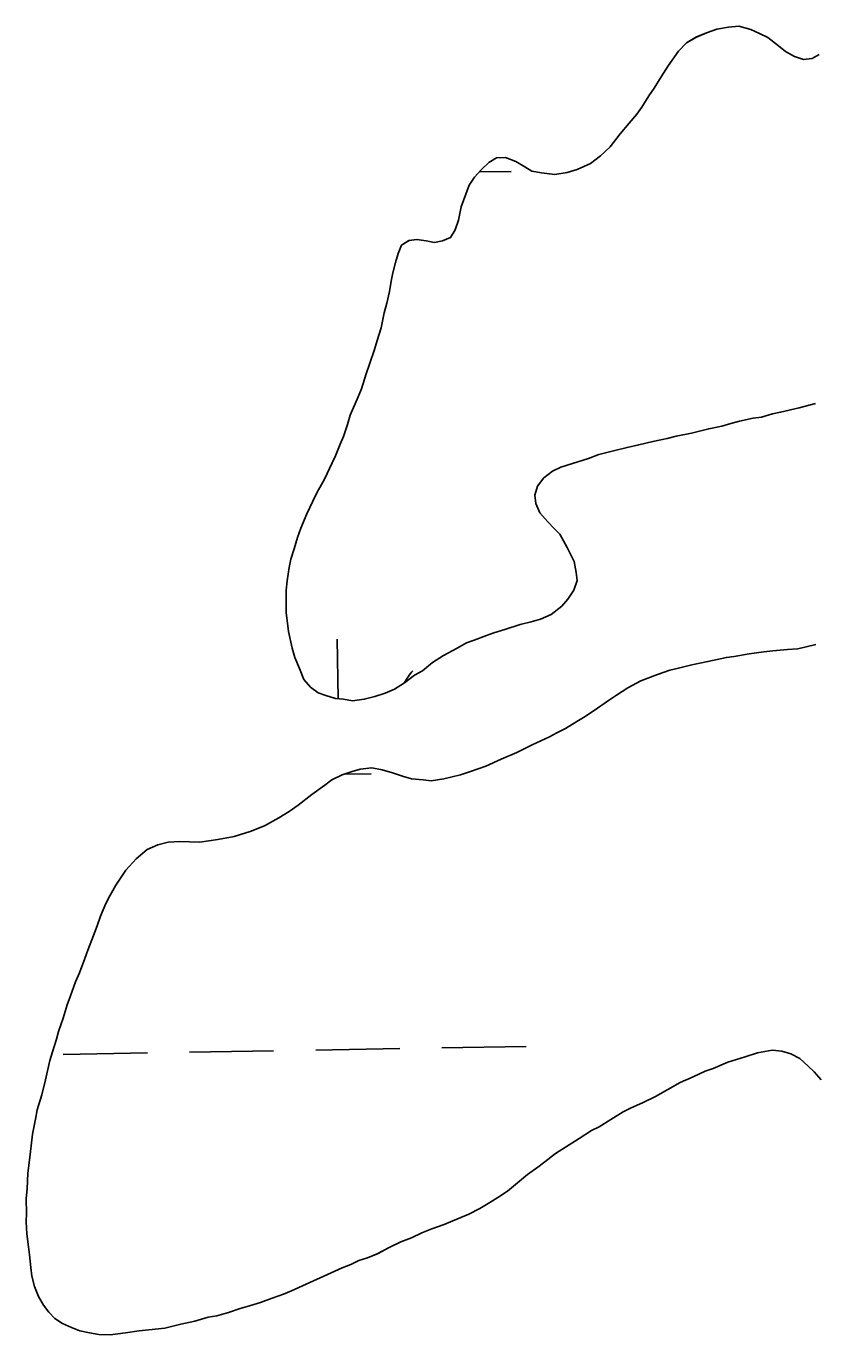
# Model space of a CAD drawing. Extents: x 3887375 to 3925618, y 296674 to 322633.
# Drawn here: x 3898822.8 to 3899122.8, y 317713.9 to 318211.3 of the extents above; entities that cross this region are included whole.
import ezdxf

# ---------------------------------------------------------------- set-up
doc = ezdxf.new("R2010")
doc.units = 0
doc.layers.add('V-TOPO-SHOR', color=7, linetype='Continuous')
doc.layers.add('V-WETL-SWMP', color=7, linetype='Continuous')

msp = doc.modelspace()

# ---------------------------------------------------------------- linework, layer by layer
at = {"layer": 'V-TOPO-SHOR'}
for points in [[(3898964.33, 318124.93), (3898965.6, 318128.13), (3898968.43, 318129.89), (3898971.46, 318130.26), (3898974.92, 318129.68), (3898978.14, 318129.11), (3898981.18, 318129.71), (3898984.23, 318131), (3898985.95, 318133.96), (3898987.23, 318137.62), (3898988.32, 318142.69), (3898990.1, 318147.5), (3898991.37, 318150.93), (3898993.32, 318153.88), (3898995.96, 318156.81), (3898998.83, 318159.5), (3899001.67, 318161.26), (3899005.15, 318161.38), (3899009.04, 318159.86), (3899012.45, 318157.89), (3899015.18, 318156.18), (3899018.86, 318155.6), (3899023.94, 318154.97), (3899028.6, 318155.75), (3899032.35, 318156.79), (3899037.52, 318159.17), (3899041.32, 318162.06), (3899044.91, 318165.42), (3899048.78, 318170.39), (3899052.15, 318174.45), (3899055.05, 318177.83), (3899056.99, 318180.55), (3899059.68, 318184.87), (3899061.63, 318187.82), (3899064.31, 318192.14), (3899067, 318196.22), (3899070.89, 318201.89), (3899074, 318205.03), (3899077.78, 318207.23), (3899082.01, 318208.94), (3899085.53, 318210.22), (3899089.96, 318211), (3899093.91, 318211.34), (3899098.5, 318210.03), (3899101.7, 318208.53), (3899104.9, 318207.04), (3899108.96, 318203.9), (3899111.67, 318201.72), (3899115.08, 318199.76), (3899118.53, 318198.72), (3899121.78, 318199.08), (3899124.38, 318200.61)], [(3898926.77, 317967.16), (3898925.05, 317971.39), (3898924.01, 317974.9), (3898922.59, 317981.2), (3898921.66, 317988.42), (3898921.78, 317991.89), (3898921.71, 317996.99), (3898922.06, 318000.45), (3898922.92, 318005.53), (3898923.48, 318008.75), (3898924.77, 318012.65), (3898926.07, 318017.01), (3898927.34, 318020.45), (3898929.6, 318025.94), (3898931.85, 318030.73), (3898933.34, 318033.92), (3898936.29, 318039.16), (3898939.27, 318045.32), (3898940.52, 318048.06), (3898942.28, 318052.41), (3898943.54, 318055.38), (3898945.08, 318059.96), (3898946.12, 318063.41), (3898949.13, 318070.49), (3898950.38, 318073.47), (3898952.19, 318079.2), (3898953.47, 318082.87), (3898955.27, 318088.37), (3898956.31, 318091.81), (3898957.85, 318096.63), (3898958.97, 318102.39), (3898960.02, 318106.06), (3898961.08, 318110.43), (3898961.67, 318114.35), (3898962.24, 318117.58), (3898963.3, 318121.48), (3898964.33, 318124.93)], [(3899123.09, 318067.86), (3899116.78, 318066.21), (3899109.77, 318064.58), (3899106.74, 318063.99), (3899102.53, 318062.73), (3899099.27, 318062.38), (3899094.13, 318061.15), (3899090.86, 318060.33), (3899087.35, 318059.29), (3899082.45, 318058.29), (3899075.91, 318056.64), (3899070.08, 318055.44), (3899066.57, 318054.63), (3899061.21, 318053.41), (3899055.83, 318052.2), (3899051.4, 318051.18), (3899046.26, 318049.96), (3899040.65, 318048.52), (3899036.66, 318047.03), (3899030.58, 318045.14), (3899026.12, 318043.66), (3899023.06, 318042.14), (3899019.74, 318039.69), (3899017.32, 318036.53), (3899016.28, 318033.09), (3899016.64, 318029.83), (3899018.15, 318026.3), (3899021.28, 318022.96), (3899023.52, 318020.57), (3899025.76, 318018.18), (3899028.61, 318013.22), (3899031.22, 318007.8), (3899032.01, 318003.61), (3899032.38, 318000.58), (3899031.1, 317996.91), (3899028.9, 317993.51), (3899026.5, 317990.81), (3899022.45, 317987.69), (3899018.46, 317985.97), (3899014.95, 317984.92), (3899010.74, 317983.9), (3899004.89, 317982.01), (3899000.68, 317980.75), (3898997.86, 317979.69), (3898993.17, 317977.98), (3898990.35, 317976.92), (3898986.81, 317974.95), (3898981.62, 317972.1), (3898977.37, 317969.46), (3898973.56, 317966.34), (3898970.49, 317964.58), (3898966.68, 317961.69), (3898962.9, 317959.27), (3898959.37, 317957.76), (3898955.39, 317956.5), (3898951.42, 317955.47), (3898947, 317954.91), (3898943.54, 317955.49), (3898940.54, 317955.82), (3898936.86, 317956.87), (3898933.88, 317957.89), (3898930.94, 317960.07), (3898928.49, 317962.93), (3898926.77, 317967.16)], [(3899038.88, 317951.24), (3899044.34, 317955), (3899047.41, 317956.99), (3899051.68, 317959.86), (3899056.63, 317962.48), (3899062.96, 317964.83), (3899067.66, 317966.53), (3899070.93, 317967.35), (3899076.06, 317968.57), (3899082.13, 317969.77), (3899089.13, 317971.39), (3899092.16, 317971.76), (3899097.75, 317972.73), (3899103.34, 317973.48), (3899106.83, 317973.83), (3899112.41, 317974.35), (3899116.35, 317974.68), (3899123.13, 317976.32)], [(3898923.73, 317730.64), (3898920.67, 317729.35), (3898916.45, 317727.86), (3898911.99, 317726.15), (3898907.78, 317724.9), (3898904.27, 317723.85), (3898899.82, 317722.38), (3898895.38, 317721.13), (3898892.11, 317720.54), (3898886.97, 317719.08), (3898881.6, 317717.87), (3898875.52, 317716.44), (3898869.48, 317715.71), (3898865.76, 317715.37), (3898860.63, 317714.61), (3898854.81, 317713.87), (3898850.42, 317714.01), (3898846.96, 317714.59), (3898843.28, 317715.4), (3898840.07, 317716.66), (3898836.65, 317718.17), (3898833.7, 317720.12), (3898831.46, 317722.51), (3898829.46, 317725.12), (3898827.48, 317728.43), (3898825.98, 317732.19), (3898824.95, 317736.16), (3898824.59, 317739.42), (3898824.05, 317744.3), (3898823.69, 317747.33), (3898823.15, 317752.21), (3898822.84, 317756.85), (3898822.94, 317760.1), (3898822.89, 317765.66), (3898823.24, 317769.36), (3898823.44, 317775.38), (3898824.03, 317779.3), (3898824.7, 317785.77), (3898825.31, 317790.15), (3898826.42, 317795.91), (3898827, 317799.36), (3898828.81, 317805.1), (3898830.15, 317810.85), (3898831.78, 317818.21), (3898832.81, 317821.42), (3898834.36, 317826.24), (3898835.15, 317829.23), (3898836.94, 317834.27), (3898838.49, 317839.32), (3898839.76, 317842.75), (3898841.56, 317848.02), (3898843.06, 317851.45), (3898845.09, 317856.95), (3898846.35, 317860.15), (3898848.39, 317865.65), (3898849.89, 317869.31), (3898851.17, 317872.97), (3898853.18, 317877.77), (3898854.67, 317880.74), (3898856.89, 317884.84), (3898860.78, 317890.51), (3898864.62, 317894.78), (3898868.91, 317898.35), (3898872.91, 317900.08), (3898876.88, 317901.11), (3898881.3, 317901.43), (3898885, 317901.31), (3898888.94, 317901.18), (3898895.69, 317902.12), (3898901.98, 317903.31), (3898908.07, 317905.19), (3898913.47, 317907.34), (3898918.9, 317910.4), (3898922.92, 317912.82), (3898926.24, 317915.27), (3898931.47, 317919.27), (3898936.45, 317922.81), (3898939.07, 317924.81), (3898943.07, 317926.77), (3898946.82, 317928.04), (3898949.86, 317928.87), (3898954.28, 317929.42), (3898958.19, 317928.6), (3898962.1, 317927.54), (3898966, 317926.26), (3898969.44, 317925.22), (3898973.83, 317924.84), (3898976.83, 317924.52), (3898981.73, 317925.28), (3898988.03, 317926.7), (3898991.78, 317927.97), (3898997.64, 317930.1), (3899003.52, 317932.69), (3899009.4, 317935.28), (3899015.28, 317938.1), (3899021.87, 317941.13), (3899024.7, 317942.66), (3899028, 317944.41), (3899032.26, 317947.05), (3899034.86, 317948.59), (3899038.88, 317951.24)], [(3899125.17, 317810.78), (3899122.49, 317813.88), (3899120.24, 317816.03), (3899117.09, 317818.92), (3899113.67, 317820.65), (3899110.23, 317821.69), (3899106.54, 317822.04), (3899100.94, 317821.06), (3899096.26, 317819.59), (3899089.7, 317817.49), (3899084.06, 317815.12), (3899081.02, 317814.06), (3899076.54, 317811.89), (3899071.6, 317809.73), (3899066.88, 317807.1), (3899062.16, 317804.48), (3899057.22, 317802.09), (3899052.98, 317800.14), (3899049.92, 317798.62), (3899045.19, 317795.76), (3899040.7, 317792.89), (3899037.87, 317791.59), (3899033.14, 317788.5), (3899027.93, 317785.19), (3899024.15, 317782.77), (3899020.1, 317779.65), (3899017.49, 317777.65), (3899013.46, 317774.77), (3899009.65, 317771.65), (3899005.84, 317768.53), (3899002.28, 317766.1), (3898999.21, 317764.11), (3898995.43, 317761.92), (3898991.19, 317759.73), (3898988.13, 317758.44), (3898985.07, 317757.15), (3898981.79, 317755.87), (3898977.1, 317754.17), (3898973.34, 317752.67), (3898969.34, 317750.71), (3898965.35, 317749.22), (3898960.88, 317747.04), (3898956.39, 317744.64), (3898952.64, 317743.14), (3898949.36, 317742.09), (3898946.3, 317740.57), (3898943.01, 317739.28), (3898923.73, 317730.64)]]:
    msp.add_lwpolyline(points, dxfattribs=at)
at = {"layer": 'V-WETL-SWMP'}
for p, q in [((3898995.15, 318155.91), (3899007.24, 318156.12)), ((3898941.51, 317955.71), (3898941.12, 317978.35)), ((3898943.63, 317926.96), (3898954, 317927.14)), ((3898884.96, 317821.3), (3898916.96, 317821.85)), ((3898932.96, 317822.12), (3898964.95, 317822.67)), ((3898980.95, 317822.94), (3899012.94, 317823.49)), ((3898836.97, 317820.47), (3898868.97, 317821.02))]:
    msp.add_line(p, q, dxfattribs=at)
for points in [[(3898926.77, 317967.16), (3898925.05, 317971.39), (3898924.01, 317974.9), (3898922.59, 317981.2), (3898921.66, 317988.42), (3898921.78, 317991.89), (3898921.71, 317996.99), (3898922.06, 318000.46), (3898922.92, 318005.53), (3898923.48, 318008.75), (3898924.77, 318012.65), (3898926.07, 318017.01), (3898927.34, 318020.45), (3898929.6, 318025.93), (3898931.84, 318030.73), (3898933.34, 318033.92), (3898936.29, 318039.16), (3898939.27, 318045.32), (3898940.52, 318048.06), (3898942.28, 318052.41), (3898943.54, 318055.38), (3898945.08, 318059.96), (3898946.12, 318063.41), (3898949.13, 318070.49), (3898950.38, 318073.47), (3898952.19, 318079.2), (3898953.47, 318082.87), (3898955.27, 318088.37), (3898956.31, 318091.81), (3898957.85, 318096.63), (3898958.97, 318102.39), (3898960.01, 318106.06), (3898961.08, 318110.43), (3898961.67, 318114.35), (3898962.24, 318117.58), (3898963.3, 318121.48), (3898964.33, 318124.93), (3898965.6, 318128.13), (3898968.44, 318129.89), (3898971.46, 318130.26), (3898974.92, 318129.68), (3898978.14, 318129.11), (3898981.18, 318129.71), (3898984.23, 318131), (3898985.95, 318133.96), (3898987.23, 318137.62), (3898988.32, 318142.69), (3898990.1, 318147.5), (3898991.37, 318150.93), (3898993.32, 318153.88), (3898995.96, 318156.81), (3898998.83, 318159.5), (3899001.67, 318161.26), (3899005.15, 318161.38), (3899009.04, 318159.86), (3899012.45, 318157.9), (3899015.18, 318156.18), (3899018.87, 318155.6), (3899023.94, 318154.97), (3899028.6, 318155.75), (3899032.35, 318156.79), (3899037.52, 318159.17), (3899041.32, 318162.06), (3899044.91, 318165.42), (3899048.78, 318170.39), (3899052.16, 318174.45), (3899055.05, 318177.83), (3899056.99, 318180.55), (3899059.68, 318184.87), (3899061.63, 318187.82), (3899064.32, 318192.13), (3899067, 318196.22), (3899070.89, 318201.89), (3899074, 318205.03), (3899077.78, 318207.22), (3899082.01, 318208.94), (3899085.53, 318210.22), (3899089.96, 318211), (3899093.91, 318211.34), (3899098.5, 318210.03), (3899101.7, 318208.53), (3899104.89, 318207.04), (3899108.96, 318203.9), (3899111.67, 318201.72), (3899115.09, 318199.76), (3899118.53, 318198.72), (3899121.79, 318199.08), (3899124.38, 318200.61)], [(3899123.09, 318067.86), (3899116.78, 318066.21), (3899109.77, 318064.58), (3899106.74, 318063.99), (3899102.53, 318062.73), (3899099.27, 318062.38), (3899094.13, 318061.15), (3899090.86, 318060.33), (3899087.35, 318059.29), (3899082.45, 318058.29), (3899075.91, 318056.64), (3899070.08, 318055.44), (3899066.57, 318054.63), (3899061.21, 318053.41), (3899055.83, 318052.2), (3899051.4, 318051.18), (3899046.26, 318049.96), (3899040.65, 318048.52), (3899036.66, 318047.03), (3899030.58, 318045.14), (3899026.12, 318043.66), (3899023.06, 318042.14), (3899019.74, 318039.7), (3899017.32, 318036.53), (3899016.28, 318033.09), (3899016.64, 318029.83), (3899018.15, 318026.3), (3899021.28, 318022.96), (3899023.52, 318020.57), (3899025.76, 318018.18), (3899028.61, 318013.22), (3899031.22, 318007.8), (3899032.01, 318003.61), (3899032.37, 318000.58), (3899031.1, 317996.92), (3899028.9, 317993.51), (3899026.5, 317990.81), (3899022.45, 317987.69), (3899018.46, 317985.97), (3899014.95, 317984.92)], [(3899014.95, 317984.92), (3899010.74, 317983.9), (3899004.89, 317982.01), (3899000.68, 317980.75), (3898997.86, 317979.69), (3898993.17, 317977.98), (3898990.35, 317976.92), (3898986.81, 317974.95), (3898981.62, 317972.1), (3898977.37, 317969.46), (3898973.56, 317966.34), (3898970.49, 317964.58), (3898966.68, 317961.69), (3898962.9, 317959.27), (3898959.37, 317957.76), (3898955.39, 317956.5), (3898951.42, 317955.47), (3898947, 317954.92), (3898943.54, 317955.49), (3898940.54, 317955.82), (3898936.86, 317956.87), (3898933.88, 317957.89), (3898930.94, 317960.07), (3898928.48, 317962.93), (3898926.77, 317967.16)], [(3899051.68, 317959.86), (3899056.63, 317962.48), (3899062.96, 317964.83), (3899067.66, 317966.53), (3899070.93, 317967.35), (3899076.06, 317968.57), (3899082.13, 317969.77), (3899089.13, 317971.39), (3899092.16, 317971.76), (3899097.75, 317972.73), (3899103.34, 317973.48), (3899106.83, 317973.83), (3899112.41, 317974.35), (3899116.36, 317974.68), (3899123.13, 317976.32)], [(3898911.99, 317726.15), (3898907.78, 317724.9), (3898904.27, 317723.85), (3898899.82, 317722.38), (3898895.38, 317721.13), (3898892.11, 317720.54), (3898886.97, 317719.08), (3898881.6, 317717.87), (3898875.52, 317716.44), (3898869.48, 317715.71), (3898865.76, 317715.37), (3898860.63, 317714.61), (3898854.81, 317713.87), (3898850.42, 317714.01), (3898846.96, 317714.59), (3898843.28, 317715.4), (3898840.07, 317716.67), (3898836.65, 317718.17), (3898833.7, 317720.12), (3898831.46, 317722.51), (3898829.46, 317725.12), (3898827.48, 317728.43), (3898825.98, 317732.19), (3898824.95, 317736.16), (3898824.59, 317739.42), (3898824.05, 317744.3), (3898823.69, 317747.33), (3898823.15, 317752.21), (3898822.84, 317756.86), (3898822.94, 317760.1), (3898822.89, 317765.66), (3898823.24, 317769.36), (3898823.44, 317775.38), (3898824.03, 317779.3), (3898824.7, 317785.77), (3898825.31, 317790.15), (3898826.42, 317795.91), (3898827, 317799.36), (3898828.81, 317805.1), (3898830.15, 317810.85), (3898831.78, 317818.21), (3898832.81, 317821.42), (3898834.36, 317826.24), (3898835.15, 317829.23), (3898836.94, 317834.27), (3898838.49, 317839.32), (3898839.76, 317842.75), (3898841.56, 317848.02), (3898843.06, 317851.45), (3898845.09, 317856.95), (3898846.35, 317860.15), (3898848.39, 317865.65), (3898849.89, 317869.31), (3898851.17, 317872.97), (3898853.18, 317877.77), (3898854.67, 317880.74), (3898856.89, 317884.84), (3898860.78, 317890.51), (3898864.63, 317894.78), (3898868.91, 317898.35), (3898872.91, 317900.08), (3898876.88, 317901.11), (3898881.3, 317901.43), (3898885, 317901.31), (3898888.94, 317901.18), (3898895.69, 317902.12), (3898901.98, 317903.31), (3898908.07, 317905.19), (3898913.47, 317907.34), (3898918.9, 317910.4), (3898922.92, 317912.82), (3898926.24, 317915.27), (3898931.47, 317919.27), (3898936.45, 317922.81), (3898939.07, 317924.81), (3898943.07, 317926.77), (3898946.82, 317928.04), (3898949.86, 317928.87), (3898954.28, 317929.42), (3898958.19, 317928.6), (3898962.1, 317927.54), (3898966, 317926.26), (3898969.44, 317925.22), (3898973.83, 317924.84), (3898976.83, 317924.52), (3898981.73, 317925.28), (3898988.03, 317926.7), (3898991.78, 317927.97), (3898997.64, 317930.1), (3899003.52, 317932.69), (3899009.4, 317935.28), (3899015.28, 317938.1), (3899021.87, 317941.13), (3899024.7, 317942.66), (3899028, 317944.41), (3899032.26, 317947.05), (3899034.86, 317948.59), (3899038.88, 317951.24), (3899044.34, 317955), (3899047.41, 317956.99), (3899051.68, 317959.86)], [(3899125.17, 317810.78), (3899122.49, 317813.88), (3899120.25, 317816.03), (3899117.09, 317818.92), (3899113.67, 317820.65), (3899110.23, 317821.69), (3899106.54, 317822.04), (3899100.94, 317821.06), (3899096.26, 317819.59), (3899089.7, 317817.49), (3899084.06, 317815.12), (3899081.02, 317814.06), (3899076.54, 317811.89), (3899071.6, 317809.73), (3899066.88, 317807.1), (3899062.16, 317804.48), (3899057.22, 317802.09), (3899052.98, 317800.14), (3899049.92, 317798.62), (3899045.19, 317795.76), (3899040.7, 317792.89), (3899037.87, 317791.59), (3899033.14, 317788.5), (3899027.93, 317785.19), (3899024.15, 317782.77), (3899020.1, 317779.65), (3899017.49, 317777.65), (3899013.46, 317774.77), (3899009.65, 317771.65), (3899005.84, 317768.53), (3899002.28, 317766.1), (3898999.21, 317764.11), (3898995.43, 317761.91), (3898991.19, 317759.73), (3898988.13, 317758.44), (3898985.08, 317757.15), (3898981.79, 317755.87), (3898977.1, 317754.17), (3898973.34, 317752.67), (3898969.34, 317750.71), (3898965.35, 317749.22), (3898960.88, 317747.04), (3898956.4, 317744.64), (3898952.64, 317743.14), (3898949.36, 317742.09), (3898946.3, 317740.57), (3898943.01, 317739.28), (3898923.73, 317730.64), (3898920.67, 317729.35), (3898916.45, 317727.86), (3898911.99, 317726.15)]]:
    msp.add_lwpolyline(points, dxfattribs=at)
msp.add_arc((3898996.97, 317943.78), 35.25, 140.2115, 149.6017, dxfattribs=at)

doc.saveas('drawing.dxf')
